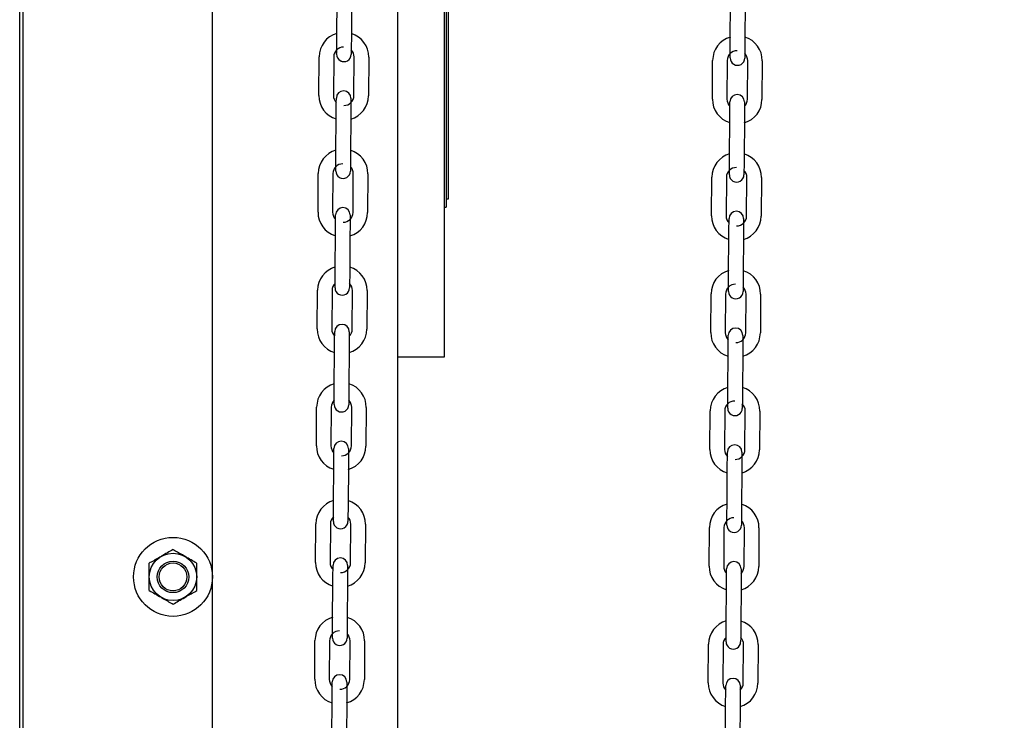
# Model space of a CAD drawing. Header units: inches. Extents: x 170 to 312, y 215 to 248.
# Tile 288 of 656: x 234.569 to 235.101, y 241.63 to 242.008. Entities that reach past the tile are written whole.
import ezdxf

# ---------------------------------------------------------------- set-up
doc = ezdxf.new("R2010")
doc.units = ezdxf.units.IN
doc.header["$LTSCALE"] = 0.25
doc.header["$MEASUREMENT"] = 0
doc.layers.add('ANNOTATIONS', color=1, linetype='Continuous')
doc.layers.add('MOTOR RH', color=7, linetype='Continuous')
doc.styles.add('ARIAL', font='arial.ttf', dxfattribs={"height": 0.09375})
doc.dimstyles.new('STANDARD$0', dxfattribs={"dimtxt": 0.09375, "dimasz": 0.09375, "dimexe": 0.03125, "dimexo": 0.046875, "dimgap": 0.09, "dimtad": 0, "dimtih": 1, "dimtoh": 1, "dimdec": 4, "dimzin": 0, "dimdsep": 46, "dimtxsty": 'ARIAL', "dimcen": 0.09, "dimadec": 0, "dimazin": 0, "dimtfac": 1, "dimtdec": 4, "dimtofl": 0, "dimtmove": 0, "dimatfit": 1, "dimfxl": 1, "dimtolj": 1, "dimtzin": 0, "dimarcsym": 0})

# ---------------------------------------------------------------- blocks, each defined once
blk = doc.blocks.new('*D43')
at = {"layer": 'ANNOTATIONS', "color": 0, "lineweight": -2, "transparency": 16777216}
for p, q in [((234.616284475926, 244.1250466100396), (236.4622470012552, 244.1250466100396)), ((236.4309970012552, 244.0312966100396), (236.4309970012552, 242.3316655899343)), ((236.4309970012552, 240.1971744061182), (236.4309970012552, 241.8968054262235)), ((235.7004719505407, 240.1034244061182), (236.4622470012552, 240.1034244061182))]:
    blk.add_line(p, q, dxfattribs=at)
at = {"layer": 'ANNOTATIONS', "color": 0, "transparency": 16777216}
for points in [[(236.4153720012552, 244.0312966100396), (236.4466220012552, 244.0312966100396), (236.4309970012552, 244.1250466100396)], [(236.4153720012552, 240.1971744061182), (236.4466220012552, 240.1971744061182), (236.4309970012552, 240.1034244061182)]]:
    blk.add_solid(points, dxfattribs=at)
at = {"layer": 'defpoints', "color": 0, "transparency": 16777216}
for p in [(234.569409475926, 244.1250466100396), (235.6535969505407, 240.1034244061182), (236.4309970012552, 240.1034244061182)]:
    blk.add_point(p, dxfattribs=at)
at = {"layer": 'ANNOTATIONS', "color": 0, "transparency": 16777216, "insert": (236.4309970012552, 242.1142355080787), "char_height": 0.09375, "attachment_point": 5, "style": 'ARIAL'}
blk.add_mtext('\\A1;OPENING\\PHEIGHT', dxfattribs=at)
blk = doc.blocks.new('*D44')
at = {"layer": 'ANNOTATIONS', "color": 0, "lineweight": -2, "transparency": 16777216}
for p, q in [((234.616284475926, 244.9610302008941), (237.1172356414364, 244.9610302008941)), ((237.0859856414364, 244.8672802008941), (237.0859856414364, 242.7496573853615)), ((237.0859856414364, 240.1971744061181), (237.0859856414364, 242.3147972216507)), ((236.620816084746, 240.1034244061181), (237.1172356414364, 240.1034244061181))]:
    blk.add_line(p, q, dxfattribs=at)
at = {"layer": 'ANNOTATIONS', "color": 0, "transparency": 16777216}
for points in [[(237.0703606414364, 244.8672802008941), (237.1016106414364, 244.8672802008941), (237.0859856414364, 244.9610302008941)], [(237.0703606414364, 240.1971744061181), (237.1016106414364, 240.1971744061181), (237.0859856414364, 240.1034244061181)]]:
    blk.add_solid(points, dxfattribs=at)
at = {"layer": 'defpoints', "color": 0, "transparency": 16777216}
for p in [(234.569409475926, 244.9610302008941), (236.573941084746, 240.1034244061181), (237.0859856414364, 240.1034244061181)]:
    blk.add_point(p, dxfattribs=at)
at = {"layer": 'ANNOTATIONS', "color": 0, "transparency": 16777216, "insert": (237.0859856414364, 242.532227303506), "char_height": 0.09375, "attachment_point": 5, "style": 'ARIAL'}
blk.add_mtext('\\A1;TOTAL\\PHEIGHT', dxfattribs=at)

msp = doc.modelspace()

# ---------------------------------------------------------------- linework, layer by layer
at = {"layer": 'MOTOR RH'}
for p, q in [((234.5694094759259, 240.1034244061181), (234.5694094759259, 245.6017793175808)), ((234.5712353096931, 240.1060974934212), (234.5712353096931, 244.9133880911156)), ((234.6734274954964, 240.1060974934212), (234.6734274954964, 244.9133880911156)), ((234.773490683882, 240.1060974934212), (234.773490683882, 244.2959772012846)), ((234.798442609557, 242.4231349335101), (234.798442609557, 241.8256513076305)), ((234.7995070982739, 242.3493862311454), (234.7995070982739, 241.9065534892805)), ((234.8005716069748, 242.3451281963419), (234.8005716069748, 241.910811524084)), ((234.7405102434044, 241.9982941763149), (234.7406583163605, 242.0191597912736)), ((234.7485321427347, 242.0191039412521), (234.7483840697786, 241.9982383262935)), ((234.9528598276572, 241.9963265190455), (234.9530078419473, 242.0171921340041)), ((234.9608816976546, 242.0171362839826), (234.9607336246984, 241.996270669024)), ((234.7308381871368, 241.9668661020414), (234.7309862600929, 241.987731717)), ((234.7388600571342, 241.9876756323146), (234.738712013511, 241.966810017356)), ((234.7497353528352, 241.9667318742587), (234.7498833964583, 241.9875974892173)), ((234.7577572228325, 241.9875416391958), (234.7576091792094, 241.9666760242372)), ((234.9431877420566, 241.964898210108), (234.9433358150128, 241.9857638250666)), ((234.951209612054, 241.9857079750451), (234.9510615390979, 241.9648423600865)), ((234.962084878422, 241.9647642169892), (234.9622329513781, 241.9856298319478)), ((234.9701068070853, 241.9855737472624), (234.9699587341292, 241.9647081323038)), ((234.7400641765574, 241.9352958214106), (234.7402122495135, 241.9561614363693)), ((234.7480860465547, 241.9561055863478), (234.7479380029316, 241.9352399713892)), ((234.9524137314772, 241.9333279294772), (234.9525618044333, 241.9541935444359)), ((234.9604356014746, 241.9541376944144), (234.9602875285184, 241.9332720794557)), ((234.7303921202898, 241.9038675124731), (234.7305401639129, 241.9247331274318)), ((234.7384139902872, 241.9246772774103), (234.738265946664, 241.9038116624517)), ((234.7492892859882, 241.9037335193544), (234.7494373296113, 241.924599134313)), ((234.7573111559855, 241.9245432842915), (234.7571631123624, 241.9036776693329)), ((234.9427416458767, 241.9018998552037), (234.9428897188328, 241.9227654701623)), ((234.95076357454, 241.9227096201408), (234.9506155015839, 241.9018440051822)), ((234.9523481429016, 241.9240828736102), (234.9523482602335, 241.924100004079)), ((234.961638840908, 241.901765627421), (234.9617869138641, 241.9226312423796)), ((234.9696607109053, 241.9225753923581), (234.9695126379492, 241.9017097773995)), ((234.798442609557, 241.9065534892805), (234.7995070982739, 241.9065534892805)), ((234.8005716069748, 241.910811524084), (234.7995070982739, 241.910811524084)), ((234.7396181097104, 241.8722974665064), (234.7397661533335, 241.893163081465)), ((234.7476399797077, 241.8931072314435), (234.7474919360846, 241.8722416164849)), ((234.9519676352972, 241.8703295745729), (234.9521157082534, 241.8911951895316)), ((234.9599895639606, 241.8911393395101), (234.9598414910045, 241.8702737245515)), ((234.7299460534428, 241.8408691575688), (234.7300940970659, 241.8617347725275)), ((234.7379679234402, 241.861678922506), (234.737819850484, 241.8408133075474)), ((234.7488432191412, 241.8407351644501), (234.7489912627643, 241.8616007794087)), ((234.7568650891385, 241.8615449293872), (234.7567170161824, 241.8406790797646)), ((234.9422956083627, 241.8389012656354), (234.9424436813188, 241.8597668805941)), ((234.95031747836, 241.8597110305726), (234.9501694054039, 241.838845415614)), ((234.9519020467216, 241.861084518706), (234.9519021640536, 241.8611016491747)), ((234.961192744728, 241.8387672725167), (234.9613408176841, 241.8596328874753)), ((234.9692146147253, 241.8595770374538), (234.9690666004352, 241.8387114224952)), ((234.7391720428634, 241.8092988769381), (234.7393200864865, 241.8301644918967)), ((234.7471939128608, 241.8301086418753), (234.7470458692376, 241.8092430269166)), ((234.9515215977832, 241.8073312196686), (234.9516696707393, 241.8281968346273)), ((234.9595434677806, 241.8281409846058), (234.9593953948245, 241.8072753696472)), ((234.798442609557, 241.8256513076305), (234.773490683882, 241.8256513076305)), ((234.7294999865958, 241.7778708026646), (234.729648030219, 241.7987364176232)), ((234.7375218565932, 241.7986805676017), (234.7373737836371, 241.7778149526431)), ((234.7483971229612, 241.7777365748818), (234.7485451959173, 241.7986021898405)), ((234.7564190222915, 241.798546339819), (234.7562709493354, 241.7776807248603)), ((234.9418495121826, 241.7759029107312), (234.9419975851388, 241.7967685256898)), ((234.94987138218, 241.7967126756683), (234.9497233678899, 241.7758470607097)), ((234.960746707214, 241.7757689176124), (234.9608947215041, 241.796634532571)), ((234.9687685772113, 241.7965786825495), (234.9686205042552, 241.7757130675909)), ((234.7387259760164, 241.7463005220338), (234.7388740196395, 241.7671661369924)), ((234.7467478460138, 241.767110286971), (234.7465997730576, 241.7462446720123)), ((234.9510755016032, 241.7443326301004), (234.9512235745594, 241.765198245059)), ((234.9590973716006, 241.7651423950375), (234.9589493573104, 241.7442767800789)), ((234.7290538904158, 241.7148722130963), (234.729201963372, 241.7357378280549)), ((234.7370757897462, 241.7356819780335), (234.7369277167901, 241.7148163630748)), ((234.7479510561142, 241.7147382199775), (234.7480991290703, 241.7356038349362)), ((234.7559729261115, 241.7355479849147), (234.7558248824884, 241.7146823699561)), ((234.9414034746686, 241.7129045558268), (234.9415514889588, 241.7337701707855)), ((234.949425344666, 241.733714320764), (234.9492772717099, 241.7128487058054)), ((234.960300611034, 241.7127703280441), (234.9604486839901, 241.7336359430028)), ((234.9683224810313, 241.7335800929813), (234.9681744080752, 241.7127144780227)), ((234.7382798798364, 241.6833021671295), (234.7384279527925, 241.7041677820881)), ((234.7463017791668, 241.7041119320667), (234.7461537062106, 241.683246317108)), ((234.9506294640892, 241.6813342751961), (234.9507774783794, 241.7021998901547)), ((234.9586513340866, 241.7021440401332), (234.9585032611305, 241.6812784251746)), ((234.7286078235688, 241.651873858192), (234.7287558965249, 241.6727394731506)), ((234.7366296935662, 241.6726836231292), (234.736481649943, 241.6518180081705)), ((234.7382142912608, 241.6740568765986), (234.7382144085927, 241.6740740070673)), ((234.7475049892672, 241.6517398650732), (234.7476530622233, 241.6726054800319)), ((234.7555268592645, 241.6725496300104), (234.7553788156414, 241.6516840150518)), ((234.9409573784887, 241.6499062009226), (234.9411054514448, 241.6707718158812)), ((234.948979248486, 241.6707157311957), (234.9488311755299, 241.6498501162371)), ((234.95985457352, 241.6497719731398), (234.9600025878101, 241.6706375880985)), ((234.9678764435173, 241.670581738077), (234.9677283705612, 241.6497161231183)), ((234.7378338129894, 241.6203038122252), (234.7379818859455, 241.6411694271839)), ((234.7458556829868, 241.6411133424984), (234.7457076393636, 241.6202477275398)), ((234.9501833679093, 241.6183359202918), (234.9503314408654, 241.6392015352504)), ((234.9582052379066, 241.639145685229), (234.9580571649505, 241.6182800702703))]:
    msp.add_line(p, q, dxfattribs=at)
at = {"layer": 'MOTOR RH', "flags": 128}
for points in [[(234.7404445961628, 241.9890425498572), (234.7404458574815, 241.9892201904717), (234.7404496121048, 241.9897467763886), (234.7404556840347, 241.9906016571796), (234.7404638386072, 241.9917522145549), (234.7404737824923, 241.9931543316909), (234.7404851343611, 241.9947538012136), (234.7404974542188, 241.9964893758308), (234.7405102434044, 241.9982941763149)], [(234.7483840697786, 241.9982383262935), (234.74837125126, 241.9964335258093), (234.7483589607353, 241.9946979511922), (234.7483476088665, 241.9930982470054), (234.7483376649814, 241.9916963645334), (234.7483294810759, 241.9905458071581)], [(234.9527941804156, 241.9870746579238), (234.9527954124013, 241.9872525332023), (234.9527991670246, 241.9877788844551), (234.9528052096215, 241.9886339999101), (234.952813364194, 241.9897845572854), (234.9528233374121, 241.9911864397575), (234.952834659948, 241.9927859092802), (234.9528469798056, 241.9945214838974), (234.9528598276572, 241.9963265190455)], [(234.9607336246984, 241.996270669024), (234.9607208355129, 241.9944656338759), (234.9607085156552, 241.9927300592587), (234.9606971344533, 241.991130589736), (234.9606872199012, 241.989728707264), (234.9606790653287, 241.9885779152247)], [(234.7483354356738, 241.9913849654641), (234.7483294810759, 241.9905458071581), (234.7483234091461, 241.9896909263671), (234.7483196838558, 241.9891643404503), (234.748318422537, 241.9889866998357)], [(234.7423424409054, 241.9856467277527), (234.7428491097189, 241.9853881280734), (234.7443535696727, 241.9850776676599)], [(234.9606692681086, 241.9871966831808), (234.9606679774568, 241.9870188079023)], [(234.9606849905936, 241.9894170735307), (234.9606790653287, 241.9885779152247), (234.9606729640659, 241.9877230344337), (234.9606692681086, 241.9871966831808), (234.9606682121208, 241.9870530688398)], [(234.7402609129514, 241.9630218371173), (234.7402668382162, 241.9638539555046), (234.7402728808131, 241.9647088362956), (234.7402766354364, 241.9652354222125), (234.7402778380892, 241.9654053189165)], [(234.7402766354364, 241.9652354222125), (234.7402778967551, 241.965413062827)], [(234.7481516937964, 241.9653572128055), (234.7481504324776, 241.965179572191), (234.7481467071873, 241.9646529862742), (234.7481406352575, 241.9637981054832), (234.748132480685, 241.9626475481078), (234.7481225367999, 241.9612454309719), (234.748111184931, 241.9596459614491), (234.7480988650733, 241.9579103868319), (234.7480860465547, 241.9561055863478)], [(234.7402122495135, 241.9561614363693), (234.7402250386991, 241.9579662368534), (234.7402373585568, 241.9597018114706), (234.7402487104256, 241.9613015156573), (234.7402586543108, 241.9627033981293), (234.7402668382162, 241.9638539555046)], [(234.9525618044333, 241.9541935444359), (234.9525745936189, 241.9559985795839), (234.9525869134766, 241.9577341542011), (234.9525982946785, 241.9593336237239), (234.9526082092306, 241.9607355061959), (234.9526163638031, 241.9618860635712)], [(234.9526104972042, 241.9610541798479), (234.9526163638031, 241.9618860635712), (234.9526224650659, 241.9627411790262), (234.9526261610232, 241.9632675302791), (234.952627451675, 241.9634454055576)], [(234.9604902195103, 241.9618302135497), (234.9604820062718, 241.9606796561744), (234.9604720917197, 241.9592777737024), (234.9604607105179, 241.9576783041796), (234.9604483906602, 241.9559427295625), (234.9604356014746, 241.9541376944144)], [(234.9605012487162, 241.9633895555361), (234.9605000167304, 241.9632116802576), (234.9604962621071, 241.9626853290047), (234.9604902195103, 241.9618302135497), (234.9604842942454, 241.9609999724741)], [(234.7399985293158, 241.9260439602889), (234.7399997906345, 241.9262218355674), (234.7400035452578, 241.9267484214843), (234.7400095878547, 241.9276033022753), (234.7400177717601, 241.9287538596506), (234.7400277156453, 241.9301557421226), (234.7400390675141, 241.9317552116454), (234.7400513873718, 241.9334907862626), (234.7400641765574, 241.9352958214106)], [(234.7479380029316, 241.9352399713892), (234.747925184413, 241.9334349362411), (234.7479128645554, 241.9316993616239), (234.7479015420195, 241.9300998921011), (234.7478915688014, 241.9286980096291), (234.7478834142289, 241.9275474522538)], [(234.9523480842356, 241.9240763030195), (234.9523493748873, 241.924253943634), (234.9523530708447, 241.9247805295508), (234.9523591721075, 241.9256354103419), (234.95236732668, 241.9267859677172), (234.9523772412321, 241.9281880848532), (234.952388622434, 241.9297875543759), (234.9524009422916, 241.9315231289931), (234.9524137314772, 241.9333279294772)], [(234.9602875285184, 241.9332720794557), (234.9602747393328, 241.9314672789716), (234.9602624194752, 241.9297317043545), (234.9602510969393, 241.9281322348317), (234.9602411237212, 241.9267301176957), (234.9602329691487, 241.9255795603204)], [(234.7478893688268, 241.9283863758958), (234.7478834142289, 241.9275474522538), (234.7478773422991, 241.9266923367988), (234.7478736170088, 241.926165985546), (234.74787235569, 241.9259881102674)], [(234.7418963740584, 241.9226483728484), (234.742403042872, 241.9223895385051), (234.7439075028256, 241.9220793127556)], [(234.9602231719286, 241.9241980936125), (234.9602218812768, 241.924020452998)], [(234.9602388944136, 241.9264187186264), (234.9602329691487, 241.9255795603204), (234.9602269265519, 241.9247246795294), (234.9602231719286, 241.9241980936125), (234.9602221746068, 241.9240547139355)], [(234.7397661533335, 241.893163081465), (234.7397789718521, 241.8949678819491), (234.7397912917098, 241.8967034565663), (234.7398026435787, 241.8983029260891), (234.7398125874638, 241.899705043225), (234.7398207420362, 241.9008556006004)], [(234.7398148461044, 241.900023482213), (234.7398207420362, 241.9008556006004), (234.7398268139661, 241.9017104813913), (234.7398305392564, 241.9022370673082), (234.7398318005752, 241.9024147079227)], [(234.7477056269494, 241.9023588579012), (234.7477043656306, 241.9021809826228), (234.7477006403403, 241.9016546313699), (234.7476945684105, 241.9007997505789), (234.747686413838, 241.8996491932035), (234.7476764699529, 241.8982470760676), (234.747665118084, 241.8966476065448), (234.7476527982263, 241.8949120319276), (234.7476399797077, 241.8931072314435)], [(234.9521157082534, 241.8911951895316), (234.9521285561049, 241.8930002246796), (234.9521408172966, 241.8947357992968), (234.9521521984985, 241.8963352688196), (234.9521621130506, 241.8977371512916), (234.9521703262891, 241.8988877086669)], [(234.9521644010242, 241.8980555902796), (234.9521703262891, 241.8988877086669), (234.9521763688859, 241.8997425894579), (234.9521801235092, 241.9002691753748), (234.952181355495, 241.9004470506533)], [(234.9600552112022, 241.9003909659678), (234.9600539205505, 241.9002133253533), (234.9600501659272, 241.8996867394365), (234.9600441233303, 241.8988318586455), (234.9600359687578, 241.8976813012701), (234.9600259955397, 241.8962794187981), (234.9600146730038, 241.8946797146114), (234.9600023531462, 241.8929441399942), (234.9599895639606, 241.8911393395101)], [(234.7395635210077, 241.864604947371), (234.7395716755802, 241.8657555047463), (234.7395816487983, 241.8671573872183), (234.7395930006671, 241.8687568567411), (234.7396052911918, 241.8704924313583), (234.7396181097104, 241.8722974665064)], [(234.7474919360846, 241.8722416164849), (234.747479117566, 241.8704365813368), (234.7474667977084, 241.8687010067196), (234.7474554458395, 241.8671015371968), (234.7474455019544, 241.8656996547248), (234.7474373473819, 241.8645488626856)], [(234.9519019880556, 241.8610779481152), (234.9519032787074, 241.8612555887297), (234.9519070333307, 241.8617821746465), (234.9519130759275, 241.8626370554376), (234.9519212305, 241.8637876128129), (234.9519312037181, 241.8651894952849), (234.951942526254, 241.8667891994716), (234.9519548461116, 241.8685247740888), (234.9519676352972, 241.8703295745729)], [(234.9598414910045, 241.8702737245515), (234.9598287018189, 241.8684686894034), (234.9598163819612, 241.8667331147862), (234.9598050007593, 241.8651336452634), (234.9597950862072, 241.8637317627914), (234.9597868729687, 241.8625812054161)], [(234.7395525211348, 241.8630521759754), (234.7395537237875, 241.8632234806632), (234.7395574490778, 241.863749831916), (234.7395635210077, 241.864604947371), (234.7395694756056, 241.865443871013)], [(234.7474433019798, 241.8653880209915), (234.7474373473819, 241.8645488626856), (234.747431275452, 241.8636939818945), (234.7474275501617, 241.8631676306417), (234.747426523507, 241.8630240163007)], [(234.7395524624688, 241.8630456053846), (234.7395537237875, 241.8632234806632)], [(234.7414502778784, 241.8596497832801), (234.741956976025, 241.8593911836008), (234.7434614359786, 241.8590807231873)], [(234.7474275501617, 241.8631676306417), (234.747426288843, 241.8629897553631)], [(234.9597770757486, 241.8611997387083), (234.9597758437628, 241.8610220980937)], [(234.9597928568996, 241.8634201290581), (234.9597868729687, 241.8625812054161), (234.9597808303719, 241.8617263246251), (234.9597770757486, 241.8611997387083), (234.9597760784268, 241.8610561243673)], [(234.7393200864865, 241.8301644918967), (234.7393329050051, 241.8319695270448), (234.7393452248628, 241.833705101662), (234.7393565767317, 241.8353045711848), (234.7393665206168, 241.8367064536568), (234.7393746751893, 241.8378570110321)], [(234.7393687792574, 241.8370251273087), (234.7393746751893, 241.8378570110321), (234.7393807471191, 241.8387121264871), (234.7393844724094, 241.8392384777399), (234.7393856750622, 241.8394083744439)], [(234.7393844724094, 241.8392384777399), (234.7393857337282, 241.8394163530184)], [(234.7472485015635, 241.8378011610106), (234.747240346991, 241.8366506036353), (234.7472303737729, 241.8352487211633), (234.747219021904, 241.8336492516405), (234.7472067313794, 241.8319136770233), (234.7471939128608, 241.8301086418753)], [(234.7472595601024, 241.839360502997), (234.7472582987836, 241.8391826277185), (234.7472545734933, 241.8386562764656), (234.7472485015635, 241.8378011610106), (234.7472426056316, 241.836970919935)], [(234.9517183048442, 241.8350572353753), (234.9517242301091, 241.8358893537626), (234.9517302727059, 241.8367442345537), (234.9517340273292, 241.8372708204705), (234.951735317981, 241.837448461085)], [(234.9596091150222, 241.8373926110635), (234.9596078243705, 241.837214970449), (234.9596041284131, 241.8366883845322), (234.9595980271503, 241.8358335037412), (234.9595898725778, 241.8346829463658), (234.9595799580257, 241.8332808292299), (234.9595685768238, 241.8316813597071), (234.9595562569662, 241.8299457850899), (234.9595434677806, 241.8281409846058)], [(234.9516696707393, 241.8281968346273), (234.9516824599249, 241.8300016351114), (234.9516947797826, 241.8317372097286), (234.9517061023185, 241.8333366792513), (234.9517160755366, 241.8347387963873), (234.9517242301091, 241.8358893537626)], [(234.7391174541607, 241.8016063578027), (234.7391256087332, 241.8027569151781), (234.7391355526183, 241.804159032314), (234.7391469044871, 241.8057585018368), (234.7391592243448, 241.807494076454), (234.7391720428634, 241.8092988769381)], [(234.7470458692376, 241.8092430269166), (234.747033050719, 241.8074382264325), (234.7470207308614, 241.8057026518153), (234.7470093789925, 241.8041031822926), (234.7469994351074, 241.8027010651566), (234.7469912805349, 241.8015505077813)], [(234.9514559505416, 241.7980793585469), (234.9514571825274, 241.7982572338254), (234.9514609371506, 241.7987835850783), (234.9514669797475, 241.7996387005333), (234.951475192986, 241.8007892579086), (234.9514851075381, 241.8021911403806), (234.95149648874, 241.8037906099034), (234.9515088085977, 241.8055261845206), (234.9515215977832, 241.8073312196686)], [(234.9593953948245, 241.8072753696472), (234.9593826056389, 241.8054703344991), (234.9593702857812, 241.8037347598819), (234.9593589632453, 241.8021352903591), (234.9593489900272, 241.8007334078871), (234.9593408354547, 241.7995828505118)], [(234.7391063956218, 241.8000472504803), (234.7391076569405, 241.8002248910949), (234.7391113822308, 241.8007514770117), (234.7391174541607, 241.8016063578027), (234.7391234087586, 241.8024455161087)], [(234.7469814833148, 241.8001690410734), (234.746980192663, 241.7999914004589)], [(234.7469972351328, 241.8023896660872), (234.7469912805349, 241.8015505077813), (234.7469852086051, 241.8006956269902), (234.7469814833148, 241.8001690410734), (234.746980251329, 241.7999991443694)], [(234.9593467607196, 241.8004217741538), (234.9593408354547, 241.7995828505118), (234.9593347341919, 241.7987277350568), (234.9593310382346, 241.798201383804), (234.9593297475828, 241.7980235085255)], [(234.7410042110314, 241.7966514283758), (234.7415109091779, 241.7963928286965), (234.7430153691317, 241.796082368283)], [(234.7388740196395, 241.7671661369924), (234.7388868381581, 241.7689711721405), (234.7388991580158, 241.7707067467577), (234.7389104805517, 241.7723062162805), (234.7389204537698, 241.7737080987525), (234.7389286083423, 241.7748586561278)], [(234.7389227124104, 241.7740265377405), (234.7389286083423, 241.7748586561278), (234.7389346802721, 241.7757135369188), (234.7389384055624, 241.7762401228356), (234.7389396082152, 241.7764100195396)], [(234.7389384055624, 241.7762401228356), (234.7389396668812, 241.7764179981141)], [(234.7468134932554, 241.7763619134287), (234.7468122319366, 241.7761842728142), (234.7468084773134, 241.7756576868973), (234.7468024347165, 241.7748028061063), (234.746794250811, 241.773652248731), (234.7467843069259, 241.772250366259), (234.746772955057, 241.7706506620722), (234.7467606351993, 241.768915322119), (234.7467478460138, 241.767110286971)], [(234.9512722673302, 241.772058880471), (234.9512781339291, 241.7728909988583), (234.9512842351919, 241.7737458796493), (234.9512879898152, 241.7742722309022), (234.951289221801, 241.7744501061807)], [(234.9591630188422, 241.7743942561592), (234.9591617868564, 241.7742163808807), (234.9591580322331, 241.7736900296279), (234.9591519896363, 241.7728349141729), (234.9591438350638, 241.7716843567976), (234.9591338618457, 241.7702824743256), (234.9591225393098, 241.7686830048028), (234.9591102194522, 241.7669474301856), (234.9590973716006, 241.7651423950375)], [(234.9512235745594, 241.765198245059), (234.951236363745, 241.7670032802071), (234.9512486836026, 241.7687388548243), (234.9512600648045, 241.7703383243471), (234.9512699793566, 241.771740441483), (234.9512781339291, 241.7728909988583)], [(234.7386713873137, 241.7386080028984), (234.7386795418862, 241.7397585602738), (234.7386894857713, 241.7411604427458), (234.7387008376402, 241.7427601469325), (234.7387131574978, 241.7444957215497), (234.7387259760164, 241.7463005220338)], [(234.7465997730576, 241.7462446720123), (234.746586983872, 241.7444396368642), (234.7465746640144, 241.742704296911), (234.7465633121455, 241.7411045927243), (234.7465533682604, 241.7397027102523), (234.7465451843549, 241.738552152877)], [(234.9510098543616, 241.7350810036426), (234.9510111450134, 241.7352588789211), (234.9510148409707, 241.735785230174), (234.9510209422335, 241.736640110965), (234.951029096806, 241.7377906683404), (234.9510390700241, 241.7391927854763), (234.95105039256, 241.7407922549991), (234.9510627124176, 241.7425278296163), (234.9510755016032, 241.7443326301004)], [(234.9589493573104, 241.7442767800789), (234.9589365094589, 241.7424719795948), (234.9589241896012, 241.7407364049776), (234.9589128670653, 241.7391369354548), (234.9589028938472, 241.7377348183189), (234.9588947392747, 241.7365842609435)], [(234.7386603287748, 241.737048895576), (234.7386615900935, 241.7372265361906)], [(234.7386603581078, 241.7370554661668), (234.7386615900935, 241.7372265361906), (234.7386653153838, 241.7377531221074), (234.7386713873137, 241.7386080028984), (234.7386773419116, 241.7394469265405)], [(234.7465511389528, 241.739391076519), (234.7465451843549, 241.738552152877), (234.7465391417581, 241.7376972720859), (234.7465353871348, 241.7371706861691), (234.746534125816, 241.7369930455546)], [(234.9589007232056, 241.7374234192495), (234.9588947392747, 241.7365842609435), (234.9588886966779, 241.7357293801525), (234.9588849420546, 241.7352027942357), (234.9588839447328, 241.7350594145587)], [(234.7405581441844, 241.7336530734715), (234.741064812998, 241.7333942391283), (234.7425693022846, 241.7330840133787)], [(234.9588849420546, 241.7352027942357), (234.9588837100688, 241.7350251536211)], [(234.7384279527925, 241.7041677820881), (234.7384407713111, 241.7059725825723), (234.7384530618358, 241.7077081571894), (234.7384644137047, 241.7093076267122), (234.7384743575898, 241.7107097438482), (234.7384825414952, 241.7118603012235)], [(234.7384766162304, 241.7110281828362), (234.7384825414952, 241.7118603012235), (234.7384886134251, 241.7127151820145), (234.7384923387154, 241.7132417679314), (234.7384935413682, 241.7134116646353)], [(234.7384923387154, 241.7132417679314), (234.7384936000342, 241.7134194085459)], [(234.7463674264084, 241.7133635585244), (234.7463661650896, 241.7131859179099), (234.7463624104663, 241.712659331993), (234.7463563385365, 241.711804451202), (234.746348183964, 241.7106538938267), (234.7463382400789, 241.7092517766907), (234.74632688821, 241.7076523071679), (234.7463145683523, 241.7059167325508), (234.7463017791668, 241.7041119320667)], [(234.9507774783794, 241.7021998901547), (234.9507903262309, 241.7040049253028), (234.9508026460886, 241.70574049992), (234.9508139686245, 241.7073399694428), (234.9508239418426, 241.7087418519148), (234.9508320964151, 241.7098924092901)], [(234.9508261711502, 241.7090602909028), (234.9508320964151, 241.7098924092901), (234.9508381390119, 241.7107475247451), (234.9508418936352, 241.7112738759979), (234.950843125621, 241.7114517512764)], [(234.9587058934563, 241.7098365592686), (234.9586977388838, 241.7086860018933), (234.9586877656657, 241.7072841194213), (234.9586764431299, 241.7056846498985), (234.9586641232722, 241.7039490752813), (234.9586513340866, 241.7021440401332)], [(234.9587169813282, 241.7113959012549), (234.9587156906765, 241.7112180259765), (234.9587119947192, 241.7106916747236), (234.9587058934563, 241.7098365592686), (234.9587000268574, 241.709006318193)], [(234.7382142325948, 241.6740503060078), (234.7382154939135, 241.6742281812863), (234.7382192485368, 241.6747545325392), (234.7382253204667, 241.6756096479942), (234.7382334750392, 241.6767602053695), (234.7382434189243, 241.6781620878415), (234.7382547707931, 241.6797615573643), (234.7382670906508, 241.6814971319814), (234.7382798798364, 241.6833021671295)], [(234.7461537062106, 241.683246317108), (234.7461409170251, 241.6814412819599), (234.7461285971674, 241.6797057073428), (234.7461172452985, 241.67810623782), (234.7461073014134, 241.676704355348), (234.7460991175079, 241.6755537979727)], [(234.9505748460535, 241.6736417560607), (234.950583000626, 241.6747923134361), (234.9505929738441, 241.676194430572), (234.95060429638, 241.6777939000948), (234.9506166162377, 241.679529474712), (234.9506294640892, 241.6813342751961)], [(234.9585032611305, 241.6812784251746), (234.9584904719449, 241.6794736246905), (234.9584781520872, 241.6777380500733), (234.9584667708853, 241.6761385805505), (234.9584568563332, 241.6747364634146), (234.9584487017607, 241.6735859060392)], [(234.7460893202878, 241.6741723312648), (234.746088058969, 241.6739944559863)], [(234.7461050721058, 241.6763927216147), (234.7460991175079, 241.6755537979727), (234.7460930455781, 241.6746986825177), (234.7460893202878, 241.6741723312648), (234.746088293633, 241.6740287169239)], [(234.9505638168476, 241.6720892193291), (234.9505650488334, 241.6722602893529), (234.9505688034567, 241.6727868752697), (234.9505748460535, 241.6736417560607), (234.9505808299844, 241.6744809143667)], [(234.9505638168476, 241.6720826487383), (234.9505650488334, 241.6722602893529)], [(234.9584546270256, 241.6744250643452), (234.9584487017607, 241.6735859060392), (234.9584426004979, 241.6727310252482), (234.9584389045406, 241.6722044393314), (234.9584376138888, 241.6720267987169)], [(234.7401120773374, 241.6706547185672), (234.740618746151, 241.670395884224), (234.7421232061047, 241.6700854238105)], [(234.7379818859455, 241.6411694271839), (234.7379946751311, 241.642974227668), (234.7380069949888, 241.6447098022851), (234.7380183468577, 241.6463092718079), (234.7380282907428, 241.6477113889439), (234.7380364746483, 241.6488619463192)], [(234.7380305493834, 241.6480298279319), (234.7380364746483, 241.6488619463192), (234.7380425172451, 241.6497168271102), (234.7380462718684, 241.6502431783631), (234.7380474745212, 241.6504130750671)], [(234.7380462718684, 241.6502431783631), (234.7380475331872, 241.6504210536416)], [(234.7459213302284, 241.6503652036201), (234.7459200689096, 241.6501873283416), (234.7459163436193, 241.6496609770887), (234.7459102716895, 241.6488060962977), (234.745902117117, 241.6476553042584), (234.7458921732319, 241.6462534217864), (234.745880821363, 241.6446539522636), (234.7458685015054, 241.6429183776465), (234.7458556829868, 241.6411133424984)], [(234.9503314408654, 241.6392015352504), (234.9503442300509, 241.6410063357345), (234.9503565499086, 241.6427419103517), (234.9503679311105, 241.6443416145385), (234.9503778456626, 241.6457434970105), (234.9503860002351, 241.6468940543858)], [(234.9503801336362, 241.6460619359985), (234.9503860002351, 241.6468940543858), (234.950392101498, 241.6477489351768), (234.9503957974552, 241.6482755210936), (234.950397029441, 241.6484454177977)], [(234.9503957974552, 241.6482755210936), (234.950397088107, 241.6484531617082)], [(234.9582598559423, 241.6468382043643), (234.9582516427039, 241.645687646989), (234.9582417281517, 241.644285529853), (234.9582303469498, 241.6426860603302), (234.9582180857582, 241.6409504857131), (234.9582052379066, 241.639145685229)], [(234.9582708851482, 241.6483973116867), (234.9582696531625, 241.6482196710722), (234.9582658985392, 241.6476930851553), (234.9582598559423, 241.6468382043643), (234.9582539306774, 241.6460079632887)]]:
    msp.add_lwpolyline(points, dxfattribs=at)
at = {"layer": 'MOTOR RH'}
for centre, radius in [((234.6521374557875, 241.7071083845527), 0.0212900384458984), ((234.65213745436, 241.7071083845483), 0.0127740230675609), ((234.6521374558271, 241.7071083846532), 0.008516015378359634), ((234.6521374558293, 241.707108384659), 0.007502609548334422)]:
    msp.add_circle(centre, radius, dxfattribs=at)
for centre, radius, start, end in [((234.7441748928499, 241.9876380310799), 0.01318897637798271, 106.0675622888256, 179.5934504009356), ((234.7445685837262, 241.9876352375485), 0.01318897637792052, 359.5934504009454, 73.11933850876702), ((234.956524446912, 241.9856702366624), 0.01318897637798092, 106.0675622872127, 179.5934504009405), ((234.9569181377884, 241.9856674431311), 0.01318897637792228, 359.5934504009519, 73.11933850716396), ((234.7441748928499, 241.9876380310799), 0.005314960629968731, 89.59345040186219, 179.5934504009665), ((234.7445685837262, 241.9876352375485), 0.005314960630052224, 359.5934504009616, 44.86816657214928), ((234.956524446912, 241.9856702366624), 0.005314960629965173, 89.59345040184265, 179.5934504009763), ((234.7443815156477, 241.9890145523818), 0.003937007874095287, 179.5934504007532, 359.5934688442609), ((234.9567310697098, 241.9870467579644), 0.003937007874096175, 179.5934504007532, 359.5934688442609), ((234.9569181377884, 241.9856674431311), 0.005314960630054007, 359.5934504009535, 44.86853724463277), ((234.7440268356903, 241.9667724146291), 0.01318897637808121, 179.5934504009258, 253.1236354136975), ((234.7440268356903, 241.9667724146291), 0.005314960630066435, 179.5934504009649, 224.8834750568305), ((234.7442147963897, 241.9653852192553), 0.003937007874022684, 359.5934504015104, 179.5934313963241), ((234.7444205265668, 241.9667696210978), 0.005314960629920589, 269.5934503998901, 359.5934504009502), ((234.7444205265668, 241.9667696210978), 0.01318897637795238, 286.0718592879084, 359.5934504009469), ((234.9563763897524, 241.9648046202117), 0.01318897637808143, 179.5934504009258, 253.1236354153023), ((234.9563763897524, 241.9648046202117), 0.005314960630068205, 179.5934504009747, 224.8829269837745), ((234.9565643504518, 241.9634174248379), 0.003937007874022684, 359.5934504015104, 179.5934313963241), ((234.9567700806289, 241.9648018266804), 0.01318897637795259, 286.0718592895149, 359.5934504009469), ((234.9567700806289, 241.9648018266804), 0.005314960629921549, 314.333021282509, 359.5934504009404), ((234.7437288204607, 241.9246396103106), 0.01318897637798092, 106.0675622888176, 179.5934504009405), ((234.744122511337, 241.9246368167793), 0.01318897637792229, 359.5934504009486, 73.11933850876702), ((234.9560783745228, 241.9226718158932), 0.01318897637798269, 106.0675622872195, 179.5934504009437), ((234.9564720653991, 241.9226690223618), 0.01318897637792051, 359.5934504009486, 73.11933850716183), ((234.7437288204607, 241.9246396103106), 0.005314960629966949, 89.59345040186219, 179.5934504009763), ((234.744122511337, 241.9246368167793), 0.005314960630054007, 359.5934504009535, 44.86833264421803), ((234.9560783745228, 241.9226718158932), 0.005314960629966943, 89.59345040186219, 179.5934504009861), ((234.7439354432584, 241.9260161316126), 0.003937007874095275, 179.5934504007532, 359.5934688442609), ((234.9562849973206, 241.9240483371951), 0.003937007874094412, 179.5934504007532, 359.5934688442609), ((234.9564720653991, 241.9226690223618), 0.00531496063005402, 359.5934504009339, 44.86853724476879), ((234.7437687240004, 241.902386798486), 0.003937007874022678, 359.5934504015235, 179.5934313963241), ((234.743580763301, 241.9037739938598), 0.01318897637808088, 179.5934504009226, 253.123635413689), ((234.743580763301, 241.9037739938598), 0.005314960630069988, 179.5934504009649, 224.8834841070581), ((234.7439744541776, 241.9037712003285), 0.005314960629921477, 269.5934503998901, 359.5934504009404), ((234.7439744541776, 241.9037712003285), 0.01318897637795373, 286.0718592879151, 359.5934504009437), ((234.9559303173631, 241.9018061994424), 0.01318897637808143, 179.5934504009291, 253.1236354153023), ((234.9559303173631, 241.9018061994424), 0.005314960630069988, 179.5934504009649, 224.8829269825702), ((234.9561182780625, 241.9004190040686), 0.003937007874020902, 359.5934504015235, 179.5934313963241), ((234.9563240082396, 241.9018034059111), 0.005314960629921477, 269.5934503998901, 359.5934504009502), ((234.9563240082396, 241.9018034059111), 0.01318897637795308, 286.0718592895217, 359.5934504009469), ((234.7432827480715, 241.8616411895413), 0.01318897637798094, 106.0675622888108, 179.5934504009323), ((234.7436764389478, 241.86163839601), 0.01318897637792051, 359.5934504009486, 73.11933850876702), ((234.9556323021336, 241.8596733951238), 0.0131889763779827, 106.067562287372, 179.5934504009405), ((234.9560259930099, 241.8596706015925), 0.01318897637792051, 359.5934504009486, 73.11933850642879), ((234.7432827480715, 241.8616411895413), 0.005314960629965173, 134.3177865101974, 179.5934504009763), ((234.7436764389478, 241.86163839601), 0.005314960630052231, 359.5934504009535, 44.8682443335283), ((234.9556323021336, 241.8596733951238), 0.005314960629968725, 89.59345040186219, 179.5934504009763), ((234.7434893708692, 241.8630177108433), 0.003937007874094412, 179.5934504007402, 359.5934688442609), ((234.9558389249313, 241.8610499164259), 0.003937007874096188, 179.5934504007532, 359.5934688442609), ((234.9560259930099, 241.8596706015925), 0.005314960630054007, 359.5934504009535, 44.86830943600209), ((234.7433226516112, 241.8393883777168), 0.003937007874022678, 359.5934504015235, 179.5934313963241), ((234.7431346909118, 241.8407755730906), 0.01318897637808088, 179.5934504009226, 253.123635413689), ((234.7431346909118, 241.8407755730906), 0.005314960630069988, 179.5934504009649, 224.8828003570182), ((234.7435283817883, 241.8407727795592), 0.01318897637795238, 286.0718592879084, 359.5934504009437), ((234.7435283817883, 241.8407727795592), 0.005314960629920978, 314.3330780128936, 359.5934504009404), ((234.9554842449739, 241.8388077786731), 0.01318897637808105, 179.5934504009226, 253.1236354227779), ((234.9554842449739, 241.8388077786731), 0.005314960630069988, 179.5934504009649, 224.8829269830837), ((234.9556722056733, 241.8374205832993), 0.003937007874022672, 359.5934504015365, 179.5934313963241), ((234.9558779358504, 241.8388049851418), 0.005314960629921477, 269.5934503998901, 359.5934504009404), ((234.9558779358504, 241.8388049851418), 0.01318897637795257, 286.0718592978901, 359.5934504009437), ((234.7428366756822, 241.798642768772), 0.01318897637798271, 106.0675622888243, 179.5934504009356), ((234.7432303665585, 241.7986399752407), 0.01318897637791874, 359.5934504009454, 73.11933850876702), ((234.9551862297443, 241.7966749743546), 0.01318897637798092, 106.0675622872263, 179.5934504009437), ((234.9555799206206, 241.7966721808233), 0.01318897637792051, 359.5934504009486, 73.11933850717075), ((234.7428366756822, 241.798642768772), 0.005314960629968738, 134.3180865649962, 179.5934504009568), ((234.74304329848, 241.800019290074), 0.003937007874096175, 179.5934504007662, 359.5934688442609), ((234.7432303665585, 241.7986399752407), 0.005314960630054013, 359.5934504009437, 44.86872125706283), ((234.9551862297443, 241.7966749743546), 0.005314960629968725, 89.59345040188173, 179.5934504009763), ((234.9555799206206, 241.7966721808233), 0.005314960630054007, 359.5934504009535, 44.86853724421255), ((234.9553928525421, 241.7980514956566), 0.003937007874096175, 179.5934504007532, 359.5934688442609), ((234.742876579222, 241.7763899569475), 0.003937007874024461, 359.5934504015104, 179.5934313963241), ((234.7426886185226, 241.7777771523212), 0.01318897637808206, 179.5934504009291, 253.1236354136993), ((234.7426886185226, 241.7777771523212), 0.005314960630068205, 179.5934504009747, 224.8829269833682), ((234.7430823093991, 241.7777743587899), 0.005314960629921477, 269.5934503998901, 359.5934504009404), ((234.7430823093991, 241.7777743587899), 0.01318897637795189, 286.0718592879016, 359.5934504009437), ((234.9550381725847, 241.7758093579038), 0.01318897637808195, 179.5934504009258, 253.123635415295), ((234.9550381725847, 241.7758093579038), 0.005314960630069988, 179.5934504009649, 224.8829269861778), ((234.9552261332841, 241.7744221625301), 0.003937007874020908, 359.5934504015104, 179.5934313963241), ((234.9554318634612, 241.7758065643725), 0.005314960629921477, 269.5934503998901, 359.5934504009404), ((234.9554318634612, 241.7758065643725), 0.01318897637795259, 286.0718592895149, 359.5934504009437), ((234.742390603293, 241.7356443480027), 0.01318897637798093, 106.0675622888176, 179.5934504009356), ((234.7427842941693, 241.7356415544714), 0.01318897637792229, 359.5934504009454, 73.11933850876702), ((234.9547401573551, 241.7336765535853), 0.0131889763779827, 106.0675622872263, 179.5934504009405), ((234.9551338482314, 241.733673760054), 0.01318897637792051, 359.5934504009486, 73.11933850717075), ((234.742390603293, 241.7356443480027), 0.005314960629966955, 134.3179543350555, 179.5934504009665), ((234.7425972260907, 241.7370208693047), 0.003937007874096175, 179.5934504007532, 359.5934688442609), ((234.7427842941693, 241.7356415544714), 0.005314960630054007, 359.5934504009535, 44.86821120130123), ((234.9547401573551, 241.7336765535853), 0.005314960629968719, 89.59345040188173, 179.5934504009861), ((234.9551338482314, 241.733673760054), 0.005314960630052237, 359.5934504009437, 44.86853724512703), ((234.9549467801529, 241.7350530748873), 0.003937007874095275, 179.5934504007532, 359.5934688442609), ((234.7422425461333, 241.714778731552), 0.01318897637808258, 179.5934504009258, 253.1236354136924), ((234.7422425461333, 241.714778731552), 0.005314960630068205, 179.5934504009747, 224.8834327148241), ((234.7424305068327, 241.7133915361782), 0.003937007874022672, 359.5934504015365, 179.5934313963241), ((234.7426362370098, 241.7147759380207), 0.005314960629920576, 269.5934503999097, 359.5934504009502), ((234.7426362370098, 241.7147759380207), 0.01318897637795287, 286.0718592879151, 359.5934504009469), ((234.9547800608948, 241.7114237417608), 0.003937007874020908, 359.5934504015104, 179.5934313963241), ((234.9545921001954, 241.7128109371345), 0.01318897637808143, 179.5934504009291, 253.1236354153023), ((234.9545921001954, 241.7128109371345), 0.005314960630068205, 179.5934504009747, 224.8829269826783), ((234.9549857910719, 241.7128081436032), 0.01318897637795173, 286.0718592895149, 359.5934504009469), ((234.9549857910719, 241.7128081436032), 0.005314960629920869, 314.333258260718, 359.59345040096), ((234.7419445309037, 241.6726459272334), 0.01318897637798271, 106.0675622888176, 179.5934504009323), ((234.7423382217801, 241.6726431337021), 0.01318897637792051, 359.5934504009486, 73.11933850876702), ((234.9542940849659, 241.670678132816), 0.01318897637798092, 106.067562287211, 179.5934504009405), ((234.9546877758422, 241.6706753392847), 0.01318897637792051, 359.5934504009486, 73.11933850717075), ((234.7419445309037, 241.6726459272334), 0.005314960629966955, 89.59345040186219, 179.5934504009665), ((234.7421511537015, 241.6740224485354), 0.003937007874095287, 179.5934504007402, 359.5934688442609), ((234.7423382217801, 241.6726431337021), 0.005314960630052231, 359.5934504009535, 44.86853724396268), ((234.9542940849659, 241.670678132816), 0.005314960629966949, 134.3179569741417, 179.5934504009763), ((234.9546877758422, 241.6706753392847), 0.005314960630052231, 359.5934504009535, 44.86837264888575), ((234.9545007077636, 241.672054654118), 0.003937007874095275, 179.5934504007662, 359.5934688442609), ((234.7417964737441, 241.6517803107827), 0.01318897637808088, 179.5934504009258, 253.123635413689), ((234.7417964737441, 241.6517803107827), 0.005314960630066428, 179.5934504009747, 224.8833215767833), ((234.7419844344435, 241.6503931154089), 0.003937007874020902, 359.5934504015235, 179.5934313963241), ((234.7421901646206, 241.6517775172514), 0.005314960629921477, 269.5934503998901, 359.5934504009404), ((234.7421901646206, 241.6517775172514), 0.01318897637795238, 286.0718592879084, 359.5934504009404), ((234.9543339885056, 241.6484253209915), 0.003937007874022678, 359.5934504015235, 179.5934313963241), ((234.9541460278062, 241.6498125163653), 0.01318897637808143, 179.5934504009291, 253.1236354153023), ((234.9541460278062, 241.6498125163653), 0.005314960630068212, 179.5934504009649, 224.8829269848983), ((234.9545397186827, 241.649809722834), 0.01318897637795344, 286.0718592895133, 359.5934504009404), ((234.9545397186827, 241.649809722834), 0.005314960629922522, 314.3329481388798, 359.5934504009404)]:
    msp.add_arc(centre, radius, start, end, dxfattribs=at)
for points, knots in [([(234.6521374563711, 241.7218586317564), (234.6511442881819, 241.7212852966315), (234.6491217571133, 241.7201177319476), (234.6469136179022, 241.7188416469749), (234.6457804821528, 241.7181883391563), (234.6457504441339, 241.7181710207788)], [0, 0, 0, 0, 0.484339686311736, 0.9863304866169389, 1, 1, 1, 1]), ([(234.6585244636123, 241.7181710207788), (234.6576304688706, 241.7186871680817), (234.655810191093, 241.7197381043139), (234.6536934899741, 241.7209600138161), (234.6524881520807, 241.7216561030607), (234.6521374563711, 241.7218586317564)], [0, 0, 0, 0, 0.406292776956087, 0.8272595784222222, 1, 1, 1, 1]), ([(234.6585244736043, 241.7181710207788), (234.6576304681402, 241.7186871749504), (234.6558101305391, 241.7197381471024), (234.6536935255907, 241.7209599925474), (234.6524881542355, 241.7216561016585), (234.6521374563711, 241.7218586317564)], [0, 0, 0, 0, 0.4062850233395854, 0.8272610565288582, 1, 1, 1, 1]), ([(234.6457504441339, 241.7181710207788), (234.6448564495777, 241.7176548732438), (234.6430361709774, 241.7166039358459), (234.6409194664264, 241.7153820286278), (234.6397141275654, 241.7146859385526), (234.6393634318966, 241.7144834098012)], [0, 0, 0, 0, 0.4062925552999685, 0.8272596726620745, 1, 1, 1, 1]), ([(234.6649114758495, 241.7144834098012), (234.6639183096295, 241.7150567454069), (234.6618957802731, 241.7162243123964), (234.659687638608, 241.7175003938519), (234.658554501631, 241.7181537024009), (234.6585244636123, 241.7181710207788)], [0, 0, 0, 0, 0.4843391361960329, 0.986330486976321, 1, 1, 1, 1]), ([(234.6649114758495, 241.7144834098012), (234.6639183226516, 241.7150567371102), (234.6618958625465, 241.7162242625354), (234.6596876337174, 241.7175004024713), (234.6585545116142, 241.7181537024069), (234.6585244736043, 241.7181710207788)], [0, 0, 0, 0, 0.4843494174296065, 0.9863305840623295, 1, 1, 1, 1]), ([(234.6393634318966, 241.7071083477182), (234.6393634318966, 241.7072773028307), (234.6393634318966, 241.7083824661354), (234.6393634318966, 241.71044491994), (234.6393634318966, 241.7127234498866), (234.6393634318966, 241.714048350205), (234.6393634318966, 241.7144834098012)], [0, 0, 0, 0, 0.06654630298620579, 0.4352903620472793, 0.8145654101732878, 1, 1, 1, 1]), ([(234.6649114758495, 241.7071083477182), (234.6649114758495, 241.7072773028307), (234.6649114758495, 241.7083824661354), (234.6649114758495, 241.71044491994), (234.6649114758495, 241.7127234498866), (234.6649114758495, 241.714048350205), (234.6649114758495, 241.7144834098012)], [0, 0, 0, 0, 0.06654630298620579, 0.4352903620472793, 0.8145654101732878, 1, 1, 1, 1]), ([(234.6393634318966, 241.6997332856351), (234.6393634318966, 241.7003576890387), (234.6393634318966, 241.7018350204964), (234.6393634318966, 241.7042969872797), (234.6393634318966, 241.7061633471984), (234.6393634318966, 241.7071083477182)], [0, 0, 0, 0, 0.2654612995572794, 0.6280784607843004, 1, 1, 1, 1]), ([(234.6649114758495, 241.6997332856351), (234.6649114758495, 241.7003576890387), (234.6649114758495, 241.7018350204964), (234.6649114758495, 241.7042969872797), (234.6649114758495, 241.7061633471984), (234.6649114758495, 241.7071083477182)], [0, 0, 0, 0, 0.2654612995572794, 0.6280784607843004, 1, 1, 1, 1]), ([(234.6649114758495, 241.6997332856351), (234.6649114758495, 241.7003576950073), (234.6649114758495, 241.7018350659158), (234.6649114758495, 241.7042969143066), (234.6649114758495, 241.7061633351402), (234.6649114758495, 241.7071083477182)], [0, 0, 0, 0, 0.2654594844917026, 0.6280849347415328, 1, 1, 1, 1]), ([(234.6393634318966, 241.6997332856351), (234.6403566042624, 241.6991600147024), (234.6423791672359, 241.6979925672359), (234.6445872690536, 241.6967164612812), (234.645720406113, 241.6960631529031), (234.6457504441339, 241.6960458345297)], [0, 0, 0, 0, 0.4843340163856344, 0.9863303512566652, 1, 1, 1, 1]), ([(234.6585244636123, 241.6960458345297), (234.6594184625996, 241.6965619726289), (234.6612387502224, 241.6976128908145), (234.6633553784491, 241.6988349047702), (234.6645607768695, 241.6995308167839), (234.6649114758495, 241.6997332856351)], [0, 0, 0, 0, 0.4062965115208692, 0.8272677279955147, 1, 1, 1, 1]), ([(234.6585244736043, 241.6960458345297), (234.6594184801, 241.6965619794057), (234.6612388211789, 241.6976129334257), (234.6633553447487, 241.6988348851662), (234.6645607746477, 241.6995308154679), (234.6649114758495, 241.6997332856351)], [0, 0, 0, 0, 0.4062885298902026, 0.8272688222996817, 1, 1, 1, 1]), ([(234.6457504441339, 241.6960458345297), (234.6466444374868, 241.6955296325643), (234.648464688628, 241.6944785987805), (234.650581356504, 241.6932566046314), (234.6517867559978, 241.692560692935), (234.6521374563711, 241.6923582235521)], [0, 0, 0, 0, 0.4063027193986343, 0.8272690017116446, 1, 1, 1, 1]), ([(234.6521374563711, 241.6923582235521), (234.6531305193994, 241.6929316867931), (234.6551528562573, 241.6940995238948), (234.6573621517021, 241.6953736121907), (234.6584944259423, 241.6960284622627), (234.6585244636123, 241.6960458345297)], [0, 0, 0, 0, 0.4843297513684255, 0.9863199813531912, 1, 1, 1, 1]), ([(234.6521374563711, 241.6923582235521), (234.6531305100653, 241.6929316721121), (234.655152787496, 241.6940994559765), (234.6573621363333, 241.6953736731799), (234.6584944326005, 241.69602846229), (234.6585244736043, 241.6960458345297)], [0, 0, 0, 0, 0.4843389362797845, 0.9863189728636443, 1, 1, 1, 1])]:
    msp.add_open_spline(points, degree=3, knots=knots, dxfattribs=at)

# ---------------------------------------------------------------- dimensions: what is measured, and where the dimension line sits
at = {"layer": 'ANNOTATIONS'}
for base, p1, p2, text, picture, middle in [((237.0859856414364, 240.1034244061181), (234.5694094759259, 244.961030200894), (236.5739410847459, 240.103424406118), 'TOTAL\\PHEIGHT', '*D44', (237.0859856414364, 242.532227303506)), ((236.4309970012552, 240.1034244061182), (234.5694094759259, 244.1250466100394), (235.6535969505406, 240.1034244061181), 'OPENING\\PHEIGHT', '*D43', (236.4309970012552, 242.1142355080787))]:
    dim = msp.add_linear_dim(base=base, p1=p1, p2=p2, angle=90, text=text, dimstyle='STANDARD$0', dxfattribs=at)
    dim.commit()
    dim.dimension.update_dxf_attribs({"geometry": picture, "text_midpoint": middle})

doc.saveas('drawing.dxf')
